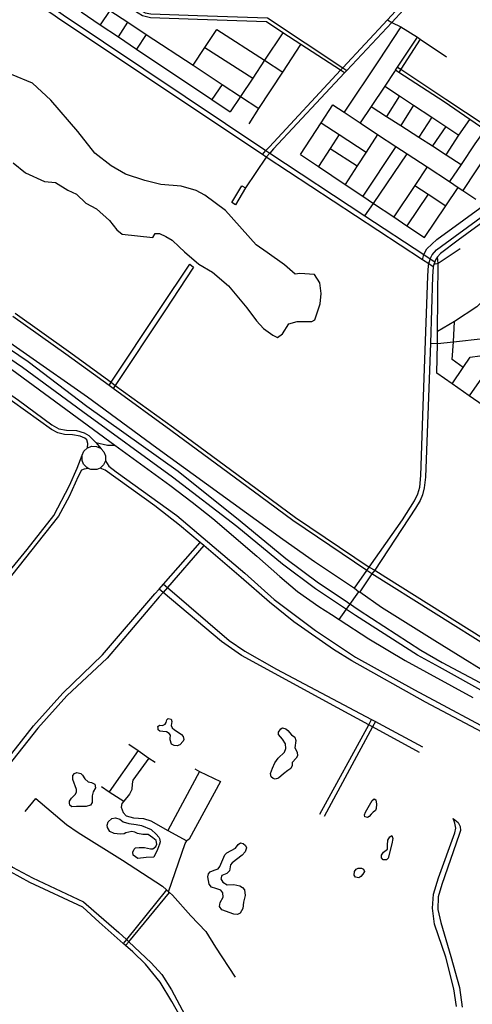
# Model space of a CAD drawing. Header units: millimetres. Extents: x 664923 to 767831, y 3118803 to 3207600.
# Tile 287 of 422: x 730147 to 731445, y 3157025 to 3159847. Entities that reach past the tile are written whole.
import ezdxf

# ---------------------------------------------------------------- set-up
doc = ezdxf.new("R2010")
doc.units = ezdxf.units.MM
for name, color, linetype in [('parks', 8, 'Continuous'), ('roads_2', 2, 'Continuous'), ('roads_3', 3, 'Continuous'), ('water', 7, 'Continuous')]:
    doc.layers.add(name, color=color, linetype=linetype)

msp = doc.modelspace()

# ---------------------------------------------------------------- linework, layer by layer
at = {"layer": 'parks'}
msp.add_lwpolyline([(730127.74, 3159436.14), (730163.44, 3159407.95), (730218.13, 3159382.8), (730249.18, 3159380.25), (730284.53, 3159357.62), (730309.4, 3159346.7), (730336.51, 3159320.53), (730367.34, 3159304.62), (730404.86, 3159270.88), (730425.41, 3159243.84), (730440.29, 3159231.5), (730528.34, 3159222.79), (730534.95, 3159234.09), (730547.66, 3159233.61), (730565.89, 3159225.48), (730584.4, 3159214.42), (730604.06, 3159195.87), (730619.23, 3159181.6), (730660.7, 3159145.75), (730699.71, 3159123.2), (730745.87, 3159084.28), (730797.91, 3159020.47), (730825.49, 3158983.37), (730846.42, 3158961.68), (730872.43, 3158942.53), (730872.43, 3158942.53), (730886.47, 3158936), (730900.66, 3158946.73), (730918.42, 3158974.51), (730942.45, 3158981.55), (730984.44, 3158981.4), (730993.13, 3158986.18), (731008.59, 3159031.9), (731011.67, 3159061.59), (731007.39, 3159092.83), (730992.53, 3159115.85), (730950.47, 3159119.64), (730937.09, 3159116.95), (730906.3, 3159143.78), (730856.54, 3159178.98), (730824.85, 3159201.66), (730736.77, 3159299.26), (730677.55, 3159343.74), (730652.63, 3159357.1), (730609.91, 3159369.61), (730551.73, 3159374.3), (730505.87, 3159385.29), (730450.34, 3159403.87), (730408.86, 3159427.58), (730362, 3159464.3), (730313.93, 3159526.25), (730236, 3159616.02), (730183.55, 3159664.53), (730123.01, 3159689.8)], dxfattribs=at)
at = {"layer": 'roads_2'}
for points in [[(730843.21, 3159460.29), (730262.42, 3159847.18), (730248.87, 3159856.4), (730147.71, 3159925.25), (729883.55, 3160105.96), (729859.47, 3160111.57), (729267.43, 3160175.28)], [(729277.95, 3160190.37), (729860.4, 3160124.12), (729892.02, 3160118.25), (729961.63, 3160067.9), (730257.69, 3159869.73), (730271.25, 3159860.65), (730852.58, 3159471.52)], [(730843.21, 3159460.29), (730852.58, 3159471.52), (730862.78, 3159482.15), (731066.81, 3159701.5), (731073.09, 3159708.26), (731201.29, 3159846.09), (731236.05, 3159883.46), (731266.89, 3159922.15), (731285.09, 3159960.58), (731299.1, 3160015.7)], [(731309.97, 3160010.58), (731297.3, 3159957.39), (731279.99, 3159917.21), (731247.37, 3159874.53), (731213.67, 3159838.56), (731084.53, 3159700.68), (731078.3, 3159694.02), (730874.46, 3159476.39), (730863.82, 3159463.89), (730854.07, 3159452.97)], [(731107.08, 3158217.46), (731142.64, 3158268.13), (731149.38, 3158277.72), (731244.61, 3158413.43), (731279.02, 3158467.77), (731288.76, 3158488.13), (731294.54, 3158506.97), (731297.14, 3158540.15), (731304.17, 3158739.85), (731316.98, 3159111.06), (731319.24, 3159143.37), (731320.05, 3159146.44), (731323.55, 3159159.88), (731324.12, 3159161.06), (731329.67, 3159172.67), (731341.83, 3159187.03), (731395.41, 3159226.34), (731672.05, 3159427.54), (731682.22, 3159434.93), (731869.05, 3159570.83), (731900.66, 3159594.86), (731911.51, 3159603.08), (732044.33, 3159703.99), (732242.4, 3159854.46)], [(730341.35, 3158619.53), (730342.54, 3158632.4), (730339.26, 3158642.34), (730333.65, 3158647.47), (730319.9, 3158653.15), (730298.3, 3158656.77), (730275.06, 3158658.22), (730256.08, 3158662.13), (730237.69, 3158672.48), (730087.74, 3158778.8), (729765.38, 3159000.17), (729653.38, 3159075.67), (729526.55, 3159161.17), (729194.15, 3159384.84), (729188.54, 3159388.56), (728957.32, 3159542.3), (728818.53, 3159641.93), (728641.21, 3159776.55)], [(728650.52, 3159785.54), (728739.16, 3159718.45), (728895.44, 3159599.64), (729108.01, 3159458.61), (729195.76, 3159399.39), (729340.77, 3159301.54), (729573.75, 3159145.67), (729661.65, 3159087.41), (729773.98, 3159012.96), (730143.83, 3158755.93), (730239.36, 3158685.13), (730259.44, 3158673.86), (730281.3, 3158669.76), (730309.31, 3158669.13), (730332.16, 3158662.44), (730345.24, 3158654.6), (730365.33, 3158634.54), (730380.33, 3158616.95)], [(730852.58, 3159471.52), (730863.82, 3159463.89), (731136.6, 3159284.43), (731305.53, 3159173.29), (731324.12, 3159161.06), (731337.28, 3159152.34)], [(731332.96, 3159137.88), (731320.05, 3159146.44), (731301.93, 3159158.35), (730854.07, 3159452.97), (730843.21, 3159460.29)], [(731684.75, 3159419.06), (731403.85, 3159214.26), (731353.62, 3159176.6), (731344.84, 3159167.2), (731339.21, 3159158.74), (731337.28, 3159152.34), (731336.49, 3159149.75), (731334.94, 3159144.51), (731332.96, 3159137.88), (731330.32, 3159110.17), (731325.1, 3158919.92), (731318.67, 3158739.23), (731310.63, 3158535.73), (731307.25, 3158504.7), (731301.87, 3158484.42), (731294.94, 3158468.44), (731281.96, 3158446.94), (731164.83, 3158268.84), (731156.95, 3158258.34), (731122.72, 3158206.7)], [(729815.2, 3159132.27), (730341.11, 3158765.85), (730540.54, 3158619.25), (730901.18, 3158357.59), (730992.53, 3158294.22), (731107.08, 3158217.46), (731119.77, 3158206.73), (731122.72, 3158206.7), (731184.05, 3158162.54), (731337.28, 3158067.92), (731550.06, 3157935.99)], [(729851.47, 3159082.52), (730171.1, 3158867.45), (730339.54, 3158738.64), (730601.46, 3158552.54), (730778.71, 3158410.45), (730910.43, 3158302.61), (731004.16, 3158232.46), (731071.91, 3158187.55)], [(731061.4, 3158171.38), (730994.73, 3158215.69), (730900.64, 3158286.49), (730769.59, 3158394.02), (730585.35, 3158535.42), (730328.01, 3158722.91), (730154.45, 3158850), (729837.01, 3159066.76)], [(731156.95, 3158258.34), (731142.64, 3158268.13), (730930.27, 3158411.57), (730838.07, 3158479.19), (730580.63, 3158668.88), (730414.84, 3158789.35), (730403.07, 3158798.41), (730279.59, 3158888.29), (730126.91, 3158996.21)], [(730134.18, 3159005.96), (730286.9, 3158896.3), (730409.21, 3158807.63), (730420.98, 3158798.59), (730587.91, 3158677.76), (730845.81, 3158487.64), (730938.01, 3158420.02), (731149.38, 3158277.72), (731164.83, 3158268.84)], [(730076.38, 3158878.15), (730419.93, 3158627.59), (730577.88, 3158512.51), (730641.54, 3158464.01), (730700.76, 3158416.89), (730826.92, 3158309.5), (730892.55, 3158250.75), (730943.98, 3158208.08), (731004.66, 3158165.32), (731040.57, 3158141.76), (731062.56, 3158127.51), (731147.75, 3158072.33), (731252.74, 3158010.01), (731446.44, 3157903.96)], [(730392.63, 3158582.42), (730387.61, 3158571.15), (730377.18, 3158561.28), (730367.76, 3158557.31), (730351.22, 3158557.2), (730343.45, 3158560.77), (730339.06, 3158562.79), (730329.98, 3158572.58), (730325.59, 3158583.76), (730325.89, 3158598.39), (730331.26, 3158610.15), (730341.35, 3158619.53), (730354.21, 3158624.18), (730367.31, 3158623.61), (730379.07, 3158618.3), (730380.33, 3158616.95), (730388.54, 3158608.23), (730392.98, 3158596.79), (730392.63, 3158582.42)], [(730365.33, 3158634.54), (730398.91, 3158627.26), (730419.93, 3158627.59)], [(729682.58, 3158083.36), (729739.61, 3158092.28), (729835.6, 3158106.99), (729848.29, 3158108.94), (729964.1, 3158126.68), (730008.55, 3158134.33), (730168.19, 3158328.41), (730244.76, 3158425.6), (730289.26, 3158511.22), (730311.49, 3158561.64), (730325.89, 3158598.39)], [(732256.77, 3157262.01), (732162.64, 3157313.38), (732016.43, 3157393.24), (731947.69, 3157446.05), (731862.89, 3157515.45), (731677.86, 3157676.29), (731607.86, 3157730.09), (731552.74, 3157763.54), (731535.04, 3157772.63), (731488.91, 3157796.32), (731310.44, 3157890.7), (731099.05, 3158008.8), (731046.69, 3158041.81), (730933.22, 3158121.33), (730863.19, 3158176.85), (730781.69, 3158248.23), (730674.49, 3158339.26), (730664.28, 3158347.93), (730605.53, 3158397.82), (730534.61, 3158453.17), (730392.23, 3158555.62), (730377.18, 3158561.28)], [(730392.63, 3158582.42), (730402.71, 3158567.18), (730423.09, 3158550.73), (730597.38, 3158425.52), (730792.17, 3158260.13), (730876.77, 3158185.08), (730995.16, 3158096.46), (731110.32, 3158019.46), (731278.76, 3157926.37), (731536.01, 3157788.8), (731542.41, 3157784.95), (731634.09, 3157729.86), (731694.49, 3157681.6), (731869.65, 3157527.26), (731963.83, 3157451.09), (731995.82, 3157425.14), (732065.61, 3157382.28), (732195.43, 3157310.54), (732275.37, 3157267.19)], [(730343.45, 3158560.77), (730331.79, 3158558.64), (730323.73, 3158555.79), (730314.83, 3158537.19), (730288.67, 3158480.51), (730258.43, 3158423.97), (730177.64, 3158322.41), (730017.2, 3158121.21), (729967.74, 3158112.23), (729850.74, 3158094.7), (729837.83, 3158092.77), (729741.09, 3158078.27), (729685.67, 3158069.85)], [(731950.51, 3157703.75), (731705.03, 3157909.53), (731596.54, 3157983.3), (731510.2, 3158036.9), (731156.95, 3158258.34)], [(731164.83, 3158268.84), (731196.38, 3158248.81), (731517.66, 3158047.51), (731542.23, 3158032.13), (731714.73, 3157919.21), (731958.58, 3157715.41)], [(731062.56, 3158127.51), (731119.77, 3158206.73)], [(731109.68, 3158138.97), (731061.4, 3158171.38)], [(731071.91, 3158187.55), (731120.66, 3158154.72)], [(733373.1, 3156360.09), (732901.67, 3156840.85), (732631.36, 3157114.17), (732571.57, 3157174.48), (732514.89, 3157219.27), (732429.88, 3157276.68), (732298.51, 3157344.35), (732171.48, 3157415.3), (732102.9, 3157453.47), (732075.74, 3157468.64), (732063.13, 3157476.8), (732029.72, 3157500.73), (731959.13, 3157560.36), (731752.24, 3157737.37), (731699.12, 3157781.32), (731654.11, 3157815.92), (731649.5, 3157819.47), (731640.76, 3157825.29), (731626.83, 3157834.58), (731597.4, 3157854.21), (731486.92, 3157915.18), (731350.3, 3157991.01), (731287.83, 3158025.27), (731109.68, 3158138.97)], [(731120.66, 3158154.72), (731296.81, 3158039.43), (731358.19, 3158004.03), (731496.77, 3157930.45), (731606.39, 3157868.36), (731661.28, 3157833.95), (731713.22, 3157793.61), (731765.3, 3157748.83), (732087.67, 3157485.36), (732132.82, 3157460.31), (732308.2, 3157363.04), (732439.59, 3157293.24), (732526.61, 3157235.47), (732581.32, 3157188.65), (732644.32, 3157128.81), (732914.97, 3156852.48), (733384.4, 3156373.85)]]:
    msp.add_lwpolyline(points, dxfattribs=at)
at = {"layer": 'roads_3'}
for points in [[(730346.07, 3159974.78), (730477.92, 3159882.85), (730506.82, 3159866.13), (730522.63, 3159863.65), (730656.97, 3159858.77), (730857.15, 3159851.5), (731073.09, 3159708.26), (731084.53, 3159700.68)], [(731078.3, 3159694.02), (731066.81, 3159701.5), (730952.96, 3159775.69), (730901.68, 3159809.1), (730854.28, 3159839.99), (730656.53, 3159846.92), (730522.31, 3159851.62), (730499.21, 3159857.2), (730474.35, 3159872.49), (730427.07, 3159905.31), (730373.12, 3159942.76), (730340.1, 3159965.68)], [(730427.07, 3159905.31), (730405.18, 3159873.03), (730377.52, 3159832.23)], [(730323.15, 3159868.65), (730377.52, 3159832.23), (730429.78, 3159797.23), (730482.17, 3159762.13), (730698.07, 3159617.52), (730750.55, 3159582.37)], [(730405.18, 3159873.03), (730456.84, 3159839.07), (730509.64, 3159804.35), (730644.38, 3159715.79), (730727.69, 3159661.04), (730780.05, 3159626.62), (730832.93, 3159591.87)], [(730429.78, 3159797.23), (730456.84, 3159839.07)], [(731201.29, 3159846.09), (731213.67, 3159838.56), (731240.32, 3159825.82), (731287.58, 3159795.98), (731295.23, 3159790.77), (731370.38, 3159739.74)], [(730509.64, 3159804.35), (730482.17, 3159762.13)], [(730644.38, 3159715.79), (730678.27, 3159766.53), (730712.63, 3159817.99)], [(730712.63, 3159817.99), (730849.07, 3159730.18), (730901.3, 3159696.57)], [(730901.68, 3159809.1), (730849.07, 3159730.18), (730815.22, 3159679.4), (730780.05, 3159626.62), (730750.55, 3159582.37)], [(731240.32, 3159825.82), (731175.55, 3159728.77), (731076.99, 3159581.09)], [(730804.53, 3159548.36), (730832.93, 3159591.87), (730901.3, 3159696.57), (730952.96, 3159775.69)], [(731224.39, 3159701.71), (731230.46, 3159710.78), (731287.58, 3159795.98)], [(731295.23, 3159790.77), (731239.71, 3159704.64), (731233.86, 3159695.57)], [(730678.27, 3159766.53), (730815.22, 3159679.4)], [(731224.39, 3159701.71), (731221.9, 3159698.01), (731193.88, 3159656.2), (731154.71, 3159597.78), (731123.18, 3159550.73)], [(731632.58, 3159427.1), (731481, 3159530.98), (731437.87, 3159560.54), (731364.38, 3159610.91), (731233.86, 3159695.57), (731224.39, 3159701.71)], [(731230.46, 3159710.78), (731239.71, 3159704.64), (731369.21, 3159618.71), (731644.89, 3159436.08)], [(731301.93, 3159158.35), (731305.53, 3159173.29), (731314.55, 3159190.02), (731343.46, 3159216.3), (731586.19, 3159393.19), (731632.58, 3159427.1), (731644.89, 3159436.08), (731653.03, 3159442.03), (731828.66, 3159570.32), (732012.67, 3159702.75), (732044.33, 3159703.99)], [(730727.69, 3159661.04), (730698.07, 3159617.52)], [(731193.88, 3159656.2), (731235.94, 3159628.26), (731276.25, 3159601.52), (731328.61, 3159566.77), (731368.63, 3159540.22), (731406.25, 3159515.24)], [(731235.94, 3159628.26), (731198.74, 3159569.43)], [(730951.74, 3159459.75), (731011.26, 3159551.24), (731044.54, 3159602.4)], [(731044.54, 3159602.4), (731076.99, 3159581.09), (731123.18, 3159550.73), (731173.29, 3159517.81), (731225.81, 3159483.31), (731258.31, 3159461.95), (731315.29, 3159424.51), (731379.42, 3159382.4), (731404.25, 3159366.06), (731417.74, 3159357.2), (731455.36, 3159332.49)], [(731154.71, 3159597.78), (731198.74, 3159569.43), (731239.72, 3159543.06), (731291.43, 3159509.79), (731330.56, 3159484.59), (731369.49, 3159459.53), (731412.6, 3159431.8)], [(731276.25, 3159601.52), (731239.72, 3159543.06)], [(731011.26, 3159551.24), (731063.35, 3159517.28), (731140.29, 3159467.12)], [(731328.61, 3159566.77), (731291.43, 3159509.79)], [(731369.49, 3159459.53), (731406.25, 3159515.24), (731437.87, 3159560.54)], [(731368.63, 3159540.22), (731330.56, 3159484.59)], [(731481, 3159530.98), (731452.11, 3159490.63), (731412.6, 3159431.8), (731379.42, 3159382.4)], [(731063.35, 3159517.28), (731037.43, 3159477.59), (731003.33, 3159425.37)], [(731173.29, 3159517.81), (731140.29, 3159467.12), (731114.81, 3159427.98), (731079.9, 3159374.35)], [(731037.43, 3159477.59), (731114.81, 3159427.98)], [(731225.81, 3159483.31), (731130.82, 3159340.42)], [(731490.68, 3159466.56), (731417.74, 3159357.2)], [(730854.07, 3159452.97), (730794.73, 3159364.23)], [(730951.74, 3159459.75), (731003.33, 3159425.37), (731079.9, 3159374.35), (731130.82, 3159340.42), (731161.14, 3159320.22), (731219.65, 3159281.24), (731257.28, 3159256.17), (731307.56, 3159222.67)], [(731136.6, 3159284.43), (731161.14, 3159320.22), (731258.31, 3159461.95)], [(731315.29, 3159424.51), (731279.65, 3159371.12), (731219.65, 3159281.24)], [(730755.15, 3159322.29), (730783.91, 3159370.6), (730794.73, 3159364.23)], [(730794.73, 3159364.23), (730765.97, 3159315.92), (730755.15, 3159322.29)], [(731279.65, 3159371.12), (731318.07, 3159346.09), (731368.59, 3159313.18)], [(731307.56, 3159222.67), (731368.59, 3159313.18), (731404.25, 3159366.06)], [(731318.07, 3159346.09), (731257.28, 3159256.17)], [(731410.43, 3159189.71), (731346.92, 3159147.48), (731334.94, 3159144.51)], [(731342.78, 3158833.31), (731344.94, 3158918.34), (731345.23, 3158952.64), (731346.92, 3159147.48), (731344.84, 3159167.2)], [(730403.07, 3158798.41), (730409.21, 3158807.63), (730550.11, 3159018.8), (730634.36, 3159145.62), (730645.72, 3159137.25)], [(730645.72, 3159137.25), (730563.18, 3159012.25), (730420.98, 3158798.59), (730414.84, 3158789.35)], [(731540.06, 3159104.32), (731457.98, 3159023.69), (731393.36, 3158981.66), (731345.23, 3158952.64)], [(731418.92, 3158849.96), (731387.52, 3158872.72), (731391, 3158923.42), (731393.36, 3158981.66)], [(731325.1, 3158919.92), (731344.94, 3158918.34), (731391, 3158923.42), (731476.44, 3158932.84), (731572.23, 3158926.3)], [(731386.6, 3158802.93), (731418.92, 3158849.96), (731438.85, 3158878.95)], [(731521.54, 3158891.27), (731484.67, 3158838.66), (731435.75, 3158768.87)], [(731438.85, 3158878.95), (731521.54, 3158891.27), (731572.92, 3158855.18), (731655.77, 3158797.01)], [(732010.8, 3158371.65), (731919.45, 3158434.64), (731876.13, 3158464.51), (731774.06, 3158534.9), (731659.26, 3158614.06), (731630.71, 3158633.74), (731613.58, 3158645.61), (731571.7, 3158674.65), (731435.75, 3158768.87), (731386.6, 3158802.93), (731342.78, 3158833.31)], [(730009.74, 3157598.41), (730186.85, 3157823.23), (730270.82, 3157916.82), (730384.1, 3158026.25), (730534.81, 3158201.3), (730546.89, 3158214.97), (730559.5, 3158229.26), (730664.28, 3158347.93)], [(730674.49, 3158339.26), (730570.54, 3158219.74), (730558.14, 3158205.48), (730546.8, 3158192.44), (730397.35, 3158017.04), (730281.59, 3157909.28), (730199.33, 3157816.41), (730022.44, 3157593.62), (730013.18, 3157575.52), (730014.6, 3157553.47), (730026.52, 3157523.77), (730046.37, 3157492.03), (730082.36, 3157455.45), (730126.26, 3157417.54), (730183.82, 3157387.26), (730329.7, 3157318.24), (730359.79, 3157292.59), (730431.44, 3157230.55), (730452.77, 3157210.64), (730459.7, 3157204.17), (730524.13, 3157144.04), (730554.64, 3157110.29), (730581.89, 3157066.42), (730627.98, 3156979.99)], [(730559.5, 3158229.26), (730570.54, 3158219.74), (730747.47, 3158067.15), (730792.72, 3158036.46), (730883.35, 3157985.68), (731155.92, 3157841.18), (731166.76, 3157835.44), (731175.51, 3157830.8), (731302.05, 3157762.86)], [(731293.2, 3157746.65), (731158.49, 3157820.06), (731147.62, 3157825.98), (731058.13, 3157874.74), (730782.93, 3158024.87), (730725.69, 3158064.21), (730558.14, 3158205.48), (730546.89, 3158214.97)], [(731007.9, 3157569.85), (731147.62, 3157825.98), (731155.92, 3157841.18)], [(731166.76, 3157835.44), (731158.49, 3157820.06), (731020.32, 3157562.85)], [(730486.6, 3157752.15), (730403.24, 3157634.18)], [(730460.3, 3157770.64), (730486.6, 3157752.15), (730517.1, 3157730.72), (730535.1, 3157718.82)], [(730517.1, 3157730.72), (730471.4, 3157667.29), (730469.15, 3157656.84), (730468.27, 3157640.17), (730461.89, 3157627.38), (730445.41, 3157606.59), (730440.11, 3157599.89), (730437.68, 3157590.13), (730443.23, 3157574.45), (730452.3, 3157564.91), (730473.33, 3157559.6), (730501.79, 3157557.73), (730522.52, 3157550.32), (730571.97, 3157523.12), (730626.35, 3157493.21)], [(730662.83, 3157692.4), (730571.97, 3157523.12)], [(730648.72, 3157699.51), (730662.83, 3157692.4), (730722.54, 3157663.04)], [(730722.54, 3157663.04), (730633.06, 3157497.89), (730626.35, 3157493.21)], [(730381.02, 3157648.72), (730403.24, 3157634.18), (730445.41, 3157606.59)], [(730162.87, 3157577.5), (730192.69, 3157614.25), (730281.51, 3157539.83), (730314.56, 3157517.23), (730441.49, 3157438.36), (730556.13, 3157363.59), (730567.93, 3157352.87), (730573.86, 3157347.47), (730576.04, 3157345.5), (730584.9, 3157337.44), (730637.67, 3157278.63), (730680.75, 3157233.85), (730708.67, 3157188.25), (730764.83, 3157102.28)], [(731399.25, 3157018.91), (731392.32, 3157069.42), (731369.27, 3157159.53), (731336.71, 3157254.3), (731330.22, 3157300.67), (731333.61, 3157340.64), (731348.03, 3157387.41), (731395.03, 3157516.03), (731397.73, 3157529.96), (731394.84, 3157543.96), (731390.05, 3157557.22)], [(731390.05, 3157557.22), (731403.87, 3157546.05), (731410.02, 3157534.55), (731410.78, 3157522.77), (731407.32, 3157511.41), (731357.48, 3157368.52), (731346.67, 3157332.91), (731346, 3157296.47), (731354.4, 3157259.16), (731383.18, 3157161.54), (731407.94, 3157073.2), (731416.02, 3157017.16)], [(730573.86, 3157347.47), (730621.54, 3157486.14), (730626.35, 3157493.21)], [(730657.32, 3156900.89), (730582.87, 3157033.18), (730550.04, 3157088.39), (730507.53, 3157139.96), (730470.92, 3157174.8), (730450.5, 3157192.99), (730443.51, 3157199.22), (730374.9, 3157260.35), (730328.37, 3157302.8), (730175.78, 3157374.41), (730120.95, 3157404.73)], [(730567.93, 3157352.87), (730452.77, 3157210.64), (730443.51, 3157199.22)], [(730450.5, 3157192.99), (730459.7, 3157204.17), (730576.04, 3157345.5)]]:
    msp.add_lwpolyline(points, dxfattribs=at)
at = {"layer": 'water'}
for points in [[(730543.51, 3157815.94), (730543.14, 3157821.32), (730547.96, 3157824.7), (730556.69, 3157824.26), (730563.94, 3157827.79), (730567.24, 3157832.8), (730569.11, 3157839.87), (730572.79, 3157843.66), (730581.45, 3157841.84), (730582.99, 3157835.02), (730581.63, 3157823.63), (730584.39, 3157817.09), (730590.68, 3157811.49), (730601.72, 3157804.34), (730610.74, 3157798.18), (730615.47, 3157792.38), (730617.56, 3157783.57), (730615.29, 3157779.01), (730606.25, 3157768.78), (730598.9, 3157766.03), (730589.55, 3157766.98), (730582.24, 3157770.82), (730578.17, 3157782.62), (730578.54, 3157786.27), (730578.94, 3157796.52), (730575.89, 3157800.7), (730567.95, 3157805.92), (730557.73, 3157806.77), (730549.08, 3157807.64), (730544.03, 3157811.53), (730543.51, 3157815.94)], [(730868.17, 3157676.87), (730866.25, 3157686.02), (730871.7, 3157701.74), (730878.9, 3157716.97), (730888.4, 3157730.18), (730906.03, 3157747.18), (730910.53, 3157757.67), (730909.39, 3157771.35), (730900.09, 3157784.76), (730888.97, 3157798.03), (730888.83, 3157804.91), (730895.31, 3157814.36), (730900.57, 3157816.79), (730910.35, 3157814.78), (730916.24, 3157809.49), (730926.61, 3157796.69), (730935.86, 3157790.25), (730938.39, 3157780.49), (730935.84, 3157760.07), (730942.62, 3157747.45), (730943.57, 3157736.92), (730939.76, 3157730.1), (730928.16, 3157718.1), (730927.96, 3157709.01), (730924.79, 3157700.86), (730915.42, 3157694.91), (730903.4, 3157685.34), (730888.97, 3157673.16), (730879.16, 3157670.15), (730873.58, 3157671.88), (730868.17, 3157676.87)], [(730296.69, 3157591.06), (730290.94, 3157595.12), (730289.32, 3157601.46), (730289.83, 3157607.24), (730295.71, 3157615.32), (730306.46, 3157626.94), (730310.03, 3157633.52), (730309.89, 3157640.75), (730299.72, 3157669.13), (730299.36, 3157680.66), (730303.69, 3157686.51), (730310.42, 3157689.09), (730321.81, 3157686.38), (730327.08, 3157681.81), (730333.7, 3157671.4), (730343.62, 3157662.63), (730353.27, 3157660.86), (730362.37, 3157655.53), (730363.93, 3157645.61), (730358, 3157633.36), (730355.14, 3157622.13), (730355.13, 3157603.37), (730350.37, 3157595.19), (730337.74, 3157591.38), (730326.88, 3157591.9), (730309.49, 3157592.04), (730296.69, 3157591.06)], [(731136.71, 3157561.77), (731135.54, 3157567.99), (731138.27, 3157575.6), (731157.49, 3157608.76), (731163.59, 3157613.74), (731168.44, 3157610.97), (731170.16, 3157598.78), (731169.54, 3157586.1), (731167.2, 3157580.68), (731160.25, 3157575.08), (731155.11, 3157570.2), (731149.33, 3157562.89), (731143.88, 3157560.44), (731136.71, 3157561.77)], [(730417.91, 3157513.94), (730405.33, 3157520.33), (730398.34, 3157531.48), (730397.96, 3157538.21), (730400.85, 3157547.59), (730410.78, 3157556.99), (730422.07, 3157559.42), (730434.12, 3157555.23), (730443.15, 3157547.56), (730459.88, 3157543.23), (730481.27, 3157540.58), (730495.76, 3157537.06), (730523.48, 3157526.07), (730538.53, 3157512.75), (730546.34, 3157504.08), (730548.16, 3157499.82), (730549.58, 3157490.53), (730548.22, 3157484.12), (730542.11, 3157468.79), (730531.19, 3157446.87), (730509.64, 3157445.58), (730485.4, 3157442.65), (730472.4, 3157451.97), (730471.36, 3157461.02), (730474.77, 3157469.68), (730478.77, 3157473.07), (730489.84, 3157474.14), (730504.39, 3157474.43), (730521.61, 3157470.23), (730528.77, 3157470.13), (730537.51, 3157476.8), (730539.96, 3157484.21), (730538.41, 3157493.87), (730528.5, 3157502.38), (730515.49, 3157511.93), (730500.22, 3157511.15), (730484.61, 3157514.28), (730477.15, 3157518.05), (730468.22, 3157520.45), (730451.16, 3157516.44), (730446.4, 3157513.77), (730434.59, 3157512.31), (730417.91, 3157513.94)], [(731199.06, 3157438.63), (731189.46, 3157439.13), (731184.81, 3157444.77), (731184.32, 3157452.04), (731190.26, 3157460.83), (731201.42, 3157469.21), (731201.37, 3157480.83), (731203, 3157495.26), (731208.22, 3157504.9), (731213.73, 3157508.31), (731217.04, 3157499.7), (731214.02, 3157484.72), (731203.85, 3157443.4), (731199.06, 3157438.63)], [(730696.9, 3157360.17), (730689.92, 3157369.4), (730686.27, 3157390.01), (730687.95, 3157398.88), (730693.5, 3157404.87), (730704.87, 3157409.51), (730715.77, 3157413.16), (730720.7, 3157420), (730735.34, 3157452.8), (730740.88, 3157459.28), (730765.3, 3157472.16), (730773.34, 3157483.11), (730780.15, 3157487.91), (730787.58, 3157486.09), (730794.36, 3157480.21), (730796.97, 3157472.9), (730793.74, 3157461.43), (730785.16, 3157452.3), (730755.76, 3157430.02), (730751.56, 3157424.29), (730748.08, 3157407.05), (730740.82, 3157399.8), (730726.88, 3157394.12), (730723.49, 3157384.73), (730729.59, 3157375.04), (730742.07, 3157367.68), (730761.3, 3157368.3), (730778.13, 3157364.83), (730786.24, 3157360.09), (730791.69, 3157352.71), (730793.24, 3157336.66), (730789.05, 3157317.57), (730786.57, 3157299.24), (730779.31, 3157286.09), (730771.13, 3157282.26), (730761.12, 3157283.29), (730726.6, 3157295.25), (730720.24, 3157305.18), (730722.11, 3157316.87), (730730.68, 3157332.13), (730729.82, 3157344.74), (730724.12, 3157352.36), (730709.36, 3157356.73), (730696.9, 3157360.17)], [(731118.98, 3157387.3), (731110.13, 3157389.39), (731105.93, 3157394.85), (731107.37, 3157405.64), (731111.34, 3157412.05), (731117.12, 3157415.12), (731127.49, 3157415.4), (731133.22, 3157412.22), (731135.81, 3157405.24), (731131.34, 3157397.52), (731125.18, 3157391.42), (731118.98, 3157387.3)]]:
    msp.add_lwpolyline(points, close=True, dxfattribs=at)

doc.saveas('drawing.dxf')
